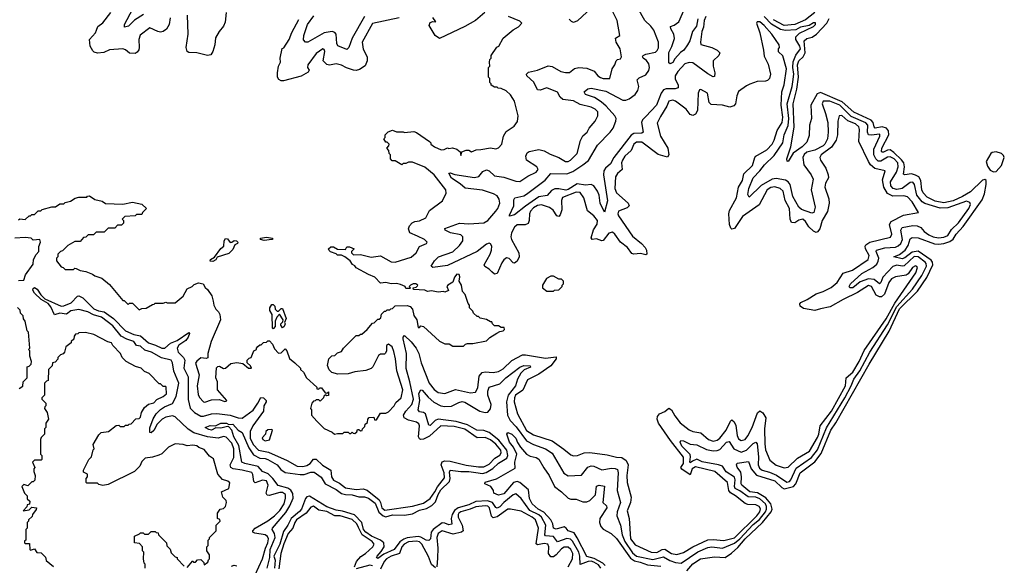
# Model space of a CAD drawing. Extents: x 2293139 to 2515392, y 824115 to 1006937.
# Tile 371 of 417: x 2489465 to 2496807, y 851857 to 855922. Entities that reach past the tile are written whole.
import ezdxf

# ---------------------------------------------------------------- set-up
doc = ezdxf.new("R2010")
doc.units = 0

msp = doc.modelspace()

# ---------------------------------------------------------------- linework, layer by layer
at = {"layer": '0CON10XD'}
for points in [[(2494065, 855008.8), (2494045.2, 854994.8), (2494023.7, 854946.3), (2493978.2, 854905), (2493959.2, 854875), (2493953.4, 854855), (2493957.2, 854805), (2493922.7, 854775), (2493908.1, 854751.9), (2493901.7, 854665), (2493915, 854632.4), (2494000.8, 854555), (2494008.5, 854535), (2493995, 854520), (2493929.4, 854495), (2493924.4, 854475), (2493929.8, 854459.8), (2494035, 854309.6), (2494102.1, 854255), (2494128.9, 854225), (2494139.4, 854205), (2494141.2, 854175), (2494135, 854170.8), (2494095, 854180.5), (2494045, 854175.9), (2494030.1, 854180.1), (2493997.2, 854225), (2493945, 854265.6), (2493902.9, 854325), (2493885, 854339), (2493858, 854332), (2493815, 854277.8), (2493805, 854274.7), (2493765, 854288.8), (2493734.6, 854284.6), (2493725.6, 854295.6), (2493743.5, 854356.5), (2493770.8, 854399.2), (2493772.8, 854425), (2493745, 854461.1), (2493699.2, 854499.2), (2493671.8, 854595), (2493645, 854635.8), (2493615, 854637.3), (2493511.5, 854598.5), (2493505.8, 854575), (2493508.1, 854505), (2493495, 854467.1), (2493485, 854455.6), (2493469.5, 854459.5), (2493442.6, 854502.6), (2493415, 854522.8), (2493355, 854543), (2493325, 854537.4), (2493295, 854519.5), (2493274.1, 854495), (2493265.5, 854475), (2493263.3, 854425), (2493256, 854404), (2493235.2, 854394.8), (2493175, 854392.8), (2493155, 854375.9), (2493131.4, 854335), (2493127.2, 854305), (2493131.4, 854285), (2493186, 854185), (2493188.7, 854155), (2493175, 854123.1), (2493155, 854107.8), (2493145, 854111.1), (2493115, 854143.1), (2493095, 854146.7), (2493075, 854132.1), (2493060.1, 854109.9), (2493025, 854030), (2493005, 854026.9), (2492984.4, 854044.4), (2492965, 854064.1), (2492932.9, 854082.9), (2492929.1, 854095), (2492973.3, 854175), (2492983.2, 854205), (2492984.4, 854235), (2492975, 854252.7), (2492965, 854257.3), (2492945, 854249.5), (2492875, 854196.2), (2492655, 854091.3), (2492545, 854075.8), (2492532, 854085), (2492558.6, 854125), (2492588.9, 854155), (2492695, 854192.5), (2492745, 854240.3), (2492768.7, 854275), (2492768.9, 854305), (2492755, 854318.4), (2492677.8, 854335), (2492638, 854355), (2492634.5, 854365.6), (2492745, 854406.2), (2492815, 854400.2), (2492925, 854409.3), (2492956.2, 854425), (2493014.7, 854495), (2493030.8, 854515), (2493045.9, 854555), (2493040.8, 854585), (2493025, 854609.7), (2492998.2, 854625), (2492915, 854650.8), (2492786.9, 854666.9), (2492750.1, 854700.1), (2492685, 854742.5), (2492665, 854777.5), (2492675, 854781.4), (2492708.4, 854768.4), (2492855, 854745.2), (2492889.5, 854755), (2492919.4, 854790.6), (2492945, 854804.5), (2492965, 854795.5), (2493005, 854759.7), (2493075, 854749.5), (2493165, 854719.7), (2493195, 854717.5), (2493254, 854756), (2493316.4, 854785), (2493330.8, 854805), (2493320.3, 854825), (2493244, 854875), (2493238, 854905), (2493249.9, 854930.1), (2493265, 854940), (2493335, 854954.6), (2493375, 854945.3), (2493421.1, 854921), (2493485, 854896.2), (2493535, 854866.6), (2493555, 854865.9), (2493571.1, 854875), (2493622.5, 854925), (2493646.9, 855023.1), (2493665, 855056.7), (2493696.7, 855085), (2493711.2, 855115), (2493756, 855165), (2493776.2, 855205), (2493775.5, 855235), (2493755.8, 855255), (2493725, 855270.9), (2493645, 855289.3), (2493595, 855318), (2493515, 855327.5), (2493494.2, 855344.2), (2493475, 855380.9), (2493395, 855415.2), (2493345, 855398.2), (2493325, 855399.5), (2493297.6, 855457.6), (2493246.5, 855505), (2493243.5, 855515), (2493258.9, 855531.1), (2493324.8, 855545.2), (2493405, 855577.7), (2493435, 855572.7), (2493500, 855535), (2493535, 855527.4), (2493565, 855529.2), (2493602.2, 855557.8), (2493633.7, 855566.3), (2493695, 855562), (2493748.3, 855538.3), (2493775, 855504.6), (2493795, 855490.8), (2493816.2, 855483.8), (2493865, 855483.8), (2493882.5, 855555), (2493903.6, 855586.4), (2493913.3, 855615), (2493922.5, 855625), (2493945, 855630), (2493951.2, 855645), (2493942.5, 855705), (2493913.3, 855755), (2493907.5, 855785), (2493940, 855805), (2493920, 855915), (2493846, 856065)], [(2494521.7, 855928.3), (2494510.4, 855875), (2494481.8, 855835), (2494462.5, 855765), (2494445, 855734.5), (2494416, 855695), (2494391.8, 855678.2), (2494349.1, 855630.9), (2494335, 855603.3), (2494315, 855592.5), (2494305, 855600), (2494305, 855677.5), (2494327.9, 855722.1), (2494348, 855782), (2494343.2, 855815), (2494320, 855855), (2494318.3, 855871.7), (2494345, 855880.6), (2494379.6, 855905), (2494445, 856053.3)], [(2490587.1, 855935), (2490578.9, 855885), (2490558.5, 855851.5), (2490535, 855834.2), (2490515, 855830), (2490493.8, 855833.8), (2490435, 855862), (2490364.2, 855805.8), (2490353.8, 855775), (2490356.9, 855715), (2490352.4, 855697.6), (2490340.9, 855679.1), (2490325, 855670), (2490285, 855673.5), (2490255, 855697.8), (2490234.3, 855705.7), (2490135, 855697.5), (2490093, 855677), (2490045, 855672), (2490020.3, 855680.3), (2490009.4, 855689.4), (2489990.8, 855725), (2489985.8, 855775), (2490030, 855825), (2490037.5, 855845), (2490047.9, 855872.1), (2490085, 855899.2), (2490145.5, 855974.5)], [(2490389.1, 855960.9), (2490320.3, 855919.7), (2490277.5, 855875), (2490245.9, 855865.9), (2490246.7, 855885), (2490307.4, 856002.6)], [(2491004.1, 855975.9), (2490997.3, 855902.7), (2490985.7, 855874.3), (2490951.2, 855835), (2490925, 855787.5), (2490920, 855735), (2490904.5, 855685.5), (2490889.4, 855660.6), (2490865, 855655.6), (2490785, 855676.2), (2490726.9, 855676.9), (2490713.8, 855685), (2490706.7, 855715), (2490720.5, 855815), (2490715.6, 855955)], [(2492933.9, 855976.1), (2492863, 855917), (2492785, 855872.5), (2492595, 855782.5), (2492563.6, 855803.6), (2492518.3, 855878.3), (2492525, 855900), (2492545, 855907.5), (2492566.7, 855905), (2492545, 855937.5)], [(2494582.1, 855945), (2494568.7, 855915), (2494563.1, 855866.9), (2494552.4, 855835), (2494540.9, 855755), (2494545, 855738.1), (2494625.2, 855715.2), (2494665, 855693.8), (2494684.5, 855675), (2494678.5, 855655), (2494634.6, 855615), (2494634.7, 855575), (2494648.9, 855525), (2494645, 855498.8), (2494635, 855496.9), (2494595, 855517.9), (2494485, 855601.3), (2494457.6, 855602.4), (2494425, 855594.1), (2494372.4, 855535), (2494353.7, 855505), (2494352.1, 855482.1), (2494375.4, 855435), (2494375.6, 855415), (2494353.3, 855406.7), (2494285, 855408), (2494265, 855400.6), (2494247.1, 855375), (2494213.6, 855285), (2494135, 855199.8), (2494109.2, 855175), (2494100.3, 855155), (2494115, 855082.9), (2494104, 855076), (2494045, 855074.5), (2494025, 855062), (2493896.3, 854895), (2493871.1, 854848.9), (2493834.2, 854815.8), (2493821, 854795), (2493817.1, 854765), (2493848.3, 854571.7), (2493825, 854487.5), (2493794.3, 854555), (2493784.7, 854615), (2493773.2, 854645), (2493745, 854684.6), (2493725, 854694.6), (2493685, 854689.3), (2493621.9, 854698.1), (2493555, 854656.4), (2493538.3, 854651.7), (2493485, 854662.9), (2493455, 854661.6), (2493431.4, 854648.5), (2493398.5, 854611.5), (2493335, 854601.1), (2493236.3, 854533.7), (2493155, 854467.5), (2493117.5, 854457.5), (2493116.2, 854465), (2493150, 854535), (2493149.5, 854580.5), (2493156.3, 854593.7), (2493225, 854610.3), (2493245, 854621.2), (2493382.9, 854727.1), (2493425, 854776.5), (2493545, 854774.2), (2493588.5, 854791.5), (2493665, 854841.1), (2493706, 854874), (2493773.4, 854986.6), (2493868.9, 855085), (2493889.3, 855115), (2493911.3, 855165), (2493911.6, 855185), (2493903.3, 855205), (2493838.4, 855278.4), (2493800.6, 855310.6), (2493751.5, 855341.5), (2493683.3, 855365), (2493674, 855385), (2493702.5, 855407.5), (2493727.2, 855412.8), (2493835, 855390), (2493962.3, 855322.3), (2493985, 855322.2), (2494008.6, 855331.4), (2494054.3, 855365.7), (2494074.2, 855395), (2494080.6, 855425), (2494068.8, 855475), (2494085, 855489.4), (2494135, 855510.5), (2494156.5, 855543.5), (2494160.6, 855565), (2494155, 855592.9), (2494138.6, 855618.6), (2494114.6, 855635), (2494110, 855645), (2494115, 855654.3), (2494135, 855666.2), (2494205, 855680.8), (2494218.5, 855691.5), (2494227.8, 855712.2), (2494229.1, 855755), (2494193.8, 855845), (2494171.8, 855875), (2494125.1, 855915.1), (2494075, 856006.7)], [(2493728.8, 856011.2), (2493625, 855913.5), (2493595, 855901.4), (2493578.3, 855908.3), (2493562.5, 855925)], [(2495395, 855975.9), (2495325, 855921.7), (2495245, 855886.2), (2495165, 855879.2), (2495085, 855921.9)], [(2490461.4, 852948.6), (2490483.7, 852985), (2490515, 853017.8), (2490545, 853037.3), (2490605, 853061.9), (2490631.4, 853115), (2490652.8, 853215), (2490613.9, 853303.9), (2490605.3, 853365), (2490595.4, 853385), (2490523.1, 853403.1), (2490448.1, 853445), (2490398.8, 853458.8), (2490365, 853488.6), (2490335, 853494.5), (2490315.5, 853525.5), (2490263, 853543), (2490222.1, 853565), (2490160.2, 853640.2), (2490074.6, 853704.6), (2490014.2, 853724.2), (2489973.6, 853745), (2489905, 853763.8), (2489845.9, 853754.1), (2489815, 853727.3), (2489765, 853735.8), (2489725, 853722.5), (2489698.3, 853781.7), (2489677.2, 853807.2), (2489625, 853837.1), (2489574.8, 853885), (2489563.8, 853906.2), (2489565, 853918.6), (2489575, 853927.1), (2489595, 853915.3), (2489622.3, 853872.3), (2489651.3, 853841.3), (2489775, 853787.5), (2489795, 853789.8), (2489848.6, 853811.4), (2489895, 853861.8), (2489905, 853864.1), (2489935, 853850.8), (2490018.4, 853768.4), (2490052, 853752), (2490095, 853745.6), (2490164.6, 853695.5), (2490255, 853602.8), (2490315, 853576.3), (2490365.8, 853565.8), (2490424.7, 853514.7), (2490478.1, 853498.2), (2490525, 853474.3), (2490548, 853475), (2490589, 853511), (2490638.9, 853531.1), (2490725, 853590.4), (2490731.8, 853585), (2490722.3, 853557.7), (2490705, 853530.9), (2490651.9, 853498.1), (2490639.5, 853475), (2490647.7, 853445), (2490685.3, 853405.3), (2490695.5, 853385), (2490689.1, 853325), (2490721, 853261), (2490721.6, 853091.6), (2490737.1, 853027.1), (2490767.3, 852995), (2490815, 852968.4), (2490835, 852967.8), (2490895, 852986.7), (2490935, 852989.1), (2491035.2, 852974.8), (2491095, 852955.6), (2491125, 852952.8), (2491205, 853013.6), (2491241.3, 853065), (2491262.3, 853107.7), (2491284, 853105), (2491301.9, 853085), (2491303.1, 853075), (2491286, 853044), (2491284, 853005), (2491203.3, 852896.7), (2491184, 852855), (2491183.4, 852805), (2491205, 852756.3), (2491245, 852715.2), (2491319.9, 852699.9), (2491458.2, 852638.2), (2491535, 852594.5), (2491575, 852592.8), (2491605, 852599.7), (2491630.5, 852615), (2491655, 852648.4), (2491675, 852648.6), (2491722.4, 852602.4), (2491786, 852566), (2491789.6, 852515), (2491805, 852491.2), (2491849.4, 852469.4), (2491895.4, 852435.4), (2491975, 852422.2), (2492025, 852426), (2492056.2, 852416.2), (2492144.6, 852344.6), (2492155.9, 852325), (2492165.5, 852285), (2492187.1, 852267.1), (2492395, 852297.2), (2492475, 852319.2), (2492525, 852354), (2492559.3, 852405), (2492579.2, 852440.8), (2492631.6, 852508.4), (2492629.8, 852545), (2492608.3, 852605), (2492615, 852628.1), (2492635.5, 852634.5), (2492675, 852633.8), (2492793.1, 852603.2), (2492885, 852590.5), (2492925, 852591.9), (2492965, 852610), (2493009, 852655), (2493045, 852678.5), (2493055.5, 852695), (2493052.6, 852715), (2493015, 852760.2), (2492975, 852792.1), (2492935, 852808.1), (2492875, 852805.8), (2492785, 852872.2), (2492705, 852891.7), (2492605, 852895.2), (2492520, 852820), (2492475, 852796.3), (2492453.5, 852793.5), (2492445, 852798.5), (2492439, 852815), (2492447.1, 852895), (2492441.7, 852911.7), (2492424, 852924), (2492365, 852937.6), (2492331.5, 852955), (2492326.2, 852975), (2492343.4, 853006.6), (2492389.8, 853055), (2492400.3, 853095), (2492374.2, 853224.2), (2492346.4, 853323.6), (2492349.9, 853435), (2492324.6, 853545.5), (2492325, 853556.7), (2492335, 853568), (2492385, 853523.1), (2492421.6, 853475), (2492441.3, 853435), (2492458.7, 853365), (2492517.5, 853215), (2492555, 853165.8), (2492585, 853143.5), (2492635, 853137.8), (2492715, 853165.7), (2492826.8, 853143.2), (2492864.1, 853145.9), (2492881, 853179), (2492891.1, 853265), (2492912.5, 853292.5), (2492935, 853298.6), (2492995, 853293.7), (2493035, 853299.8), (2493069.2, 853320.8), (2493135, 853383.4), (2493215, 853424.4), (2493235.5, 853425.5), (2493385, 853399.8), (2493465, 853410), (2493465.7, 853395), (2493425.9, 853344.1), (2493335, 853281.1), (2493252, 853238), (2493217.3, 853162.7), (2493163, 853125), (2493154.1, 853105), (2493152.4, 853075), (2493178.1, 852985), (2493245, 852861.4), (2493295, 852829.8), (2493435, 852785.2), (2493521.9, 852721.9), (2493575, 852679.6), (2493595, 852672.1), (2493625, 852676), (2493675, 852694.8), (2493715, 852697), (2493845, 852679.8), (2493915, 852662.2), (2493955, 852660.4), (2493987.8, 852637.8), (2494000.9, 852605), (2493991.7, 852525), (2493994.5, 852474.5), (2494023.8, 852365), (2494018.5, 852325), (2493993.5, 852263.5), (2494008.8, 852205), (2494019.8, 852055), (2494055, 852008.7), (2494174.1, 851954.1), (2494215, 851953.6), (2494255, 851975.4), (2494275, 851977.9), (2494325, 851945.8), (2494365, 851936.9), (2494415, 851951.4), (2494485.2, 851995), (2494596.1, 852046.1), (2494635, 852049.4), (2494715, 852043.1), (2494795, 852062.6), (2494962.5, 852225), (2494983, 852255), (2494988.7, 852278.7), (2494978.8, 852295), (2494955, 852308), (2494895, 852309.2), (2494875, 852316.5), (2494802, 852375), (2494765.9, 852395.9), (2494752, 852415), (2494742.5, 852475), (2494647.8, 852555), (2494505, 852589.7), (2494478.5, 852575), (2494465, 852532.2), (2494402.7, 852572.7), (2494394.7, 852585), (2494414.7, 852615), (2494413.5, 852663.4), (2494317.9, 852787.9), (2494228.9, 852915), (2494218.9, 852945), (2494220.8, 852965), (2494235.3, 852985), (2494275, 853004.2), (2494305, 853027.1), (2494325, 853015.4), (2494349.5, 852969.5), (2494388.8, 852918.8), (2494456.2, 852866.2), (2494484, 852854), (2494543.1, 852845), (2494600, 852795), (2494635, 852783), (2494665, 852789), (2494685.1, 852804.9), (2494731.9, 852865), (2494765, 852931.9), (2494775, 852940.6), (2494793.1, 852925), (2494805, 852897.8), (2494815, 852824.2), (2494825, 852798.7), (2494845, 852785.7), (2494873.8, 852795), (2494895, 852822), (2494927.8, 852885), (2494966.9, 852993.1), (2494985, 853007.8), (2495005, 852992.7), (2495029.4, 852955), (2495019.1, 852875), (2495021.9, 852761.9), (2495027, 852716.9), (2495059.6, 852639.7), (2495105, 852603.3), (2495165, 852583.9), (2495195, 852588.3), (2495264.9, 852655.1), (2495355, 852706.4), (2495415, 852809.7), (2495424.9, 852835), (2495434, 852895), (2495519.3, 853005), (2495622.4, 853195), (2495626.4, 853255), (2495676.4, 853295), (2495725.1, 853375), (2495762.7, 853457.3), (2495925, 853693.9), (2495990.2, 853809.8), (2496146.2, 854035), (2496158.9, 854075), (2496155, 854084.2), (2496145, 854087.9), (2496121.5, 854075), (2496090.7, 854029.3), (2496075, 854017.8), (2495995, 854006.5), (2495965, 853992), (2495946, 853965), (2495913.4, 853876.6), (2495892.2, 853857.8), (2495875, 853856.2), (2495850, 853870), (2495815.2, 853935), (2495795, 853941.3), (2495711.3, 853888.7), (2495605, 853838.3), (2495507.3, 853782.7), (2495435, 853768.5), (2495395, 853754.2), (2495310.4, 853770.4), (2495285, 853788.8), (2495282.5, 853805), (2495290, 853815), (2495337.5, 853837.5), (2495405, 853880.8), (2495455, 853896.5), (2495515, 853926.5), (2495560, 853965), (2495605, 854032.9), (2495675, 854056), (2495792.1, 854135), (2495799.8, 854165), (2495771.6, 854215), (2495768.9, 854235), (2495774.2, 854245), (2495805, 854264.8), (2495958.3, 854301.7), (2495967.3, 854325), (2495951.2, 854395), (2495962.5, 854417.5), (2496055, 854464.8), (2496167.5, 854485), (2496119.8, 854565), (2496085, 854602.6), (2496058.7, 854608.7), (2495975, 854606.8), (2495936.5, 854626.5), (2495908.5, 854675), (2495897.9, 854727.9), (2495918.5, 854795), (2495842.2, 854812.2), (2495810.2, 854840.2), (2495792.9, 854865), (2495722.5, 855015), (2495727.9, 855105), (2495722.3, 855125), (2495696.8, 855145), (2495639.1, 855169.1), (2495595, 855207.8), (2495575.4, 855204.6), (2495564.4, 855165.6), (2495563.1, 855065), (2495552.4, 855025), (2495518.7, 854971.3), (2495442.3, 854915), (2495430.7, 854895), (2495436, 854875), (2495476.8, 854815), (2495494.3, 854765), (2495494.7, 854745), (2495474, 854705), (2495468.1, 854675), (2495497.1, 854587.1), (2495501.3, 854555), (2495487.3, 854492.7), (2495447.7, 854425), (2495432.2, 854365), (2495415, 854341.5), (2495405, 854337.8), (2495385, 854345.8), (2495348.4, 854378.4), (2495325, 854419.7), (2495305, 854436), (2495275, 854429.2), (2495245, 854409.2), (2495221, 854411), (2495210.9, 854435), (2495205.6, 854515.6), (2495173.9, 854575), (2495156.6, 854645), (2495135.4, 854665), (2495095, 854677.2), (2495065, 854671.4), (2495039.1, 854655), (2494977.6, 854542.4), (2494855, 854455.2), (2494795, 854366.2), (2494775, 854361.5), (2494767.8, 854367.8), (2494758.2, 854395), (2494753.4, 854475), (2494758.6, 854501.4), (2494808.8, 854595), (2494825.2, 854675), (2494854, 854725), (2494865.7, 854774.3), (2494928.1, 854835), (2494945.9, 854894.1), (2494954.6, 854905.4), (2495035, 854952.8), (2495075.3, 854994.7), (2495091, 855025), (2495113, 855097), (2495149.2, 855155), (2495155.1, 855195.1), (2495142.5, 855285), (2495146.6, 855383.4), (2495165, 855436.7), (2495182, 855555), (2495155, 855652.5), (2495123, 855683), (2495122.5, 855705), (2495130, 855715), (2495127.5, 855735), (2495072.5, 855815), (2495015, 855879.1), (2494985, 855906.7), (2494965, 855906.2), (2494960, 855895), (2494983.8, 855825), (2495011.2, 855695), (2495015, 855650), (2495045, 855590), (2495063.3, 855515), (2495056.1, 855483.9), (2495040.7, 855469.3), (2495025, 855463.3), (2494965, 855461.2), (2494909.6, 855440.5), (2494885, 855430), (2494825, 855386.7), (2494812.9, 855355), (2494801.8, 855295), (2494788.7, 855281.3), (2494760.6, 855269.4), (2494704.7, 855285.3), (2494619.9, 855289.9), (2494605.8, 855305.8), (2494592.5, 855375), (2494545, 855402), (2494535, 855398.8), (2494524.6, 855375), (2494520, 855245), (2494505, 855219.4), (2494485, 855208.1), (2494465, 855215.6), (2494435.3, 855255), (2494356, 855315), (2494335, 855322.9), (2494306.2, 855315), (2494291.5, 855278.5), (2494242, 855202), (2494217.8, 855152.2), (2494243.3, 855055), (2494297.2, 854965), (2494306.2, 854915), (2494295, 854898.1), (2494225, 854916.6), (2494105, 855010.2), (2494065, 855008.8)], [(2492295, 855936.7), (2492095, 855893.8), (2492019.1, 855755), (2492025, 855703.3), (2492056.5, 855646.5), (2492057.1, 855615), (2492040.9, 855579.1), (2491998.5, 855551.5), (2491975, 855544.2), (2491955, 855545.7), (2491903, 855563), (2491865, 855583.3), (2491825, 855593.3), (2491775, 855583.8), (2491755, 855588.8), (2491728.8, 855615), (2491739.4, 855685), (2491735, 855700), (2491725, 855703.8), (2491675, 855669.2), (2491613.8, 855585), (2491610, 855565), (2491622.5, 855545), (2491615, 855530), (2491565, 855502.5), (2491433, 855467), (2491415, 855467.5), (2491397, 855477), (2491387.5, 855495), (2491386.4, 855526.4), (2491395.8, 855575), (2491409.2, 855605), (2491406.4, 855636.4), (2491423, 855707), (2491435, 855713.3), (2491475, 855774), (2491493.6, 855826.4), (2491545.9, 855924.1)], [(2492034.8, 855945), (2491944, 855785), (2491919.3, 855715), (2491905, 855700.8), (2491838.2, 855728.2), (2491830.7, 855745), (2491823.6, 855813.6), (2491815, 855826.5), (2491795, 855834.8), (2491736.4, 855823.6), (2491614.5, 855754.5), (2491595, 855753.6), (2491582.1, 855772.1), (2491584.8, 855805), (2491609.8, 855885), (2491658.8, 855951.2)], [(2492903.9, 854956.1), (2492975, 854966.7), (2493015, 854960), (2493035, 854967.5), (2493060, 854995), (2493073.3, 855055), (2493092, 855088), (2493151.7, 855128.3), (2493176, 855164), (2493182.5, 855205), (2493153.9, 855313.9), (2493143.3, 855335), (2493125, 855362.5), (2493092.3, 855392.3), (2493055, 855410), (2493032.5, 855412.5), (2493025, 855420), (2493005, 855420), (2492980, 855435), (2492980, 855445), (2492970, 855455), (2492970, 855485), (2492960, 855495), (2492960, 855565), (2492970, 855575), (2492967.5, 855605), (2492970, 855625), (2492980, 855635), (2492980, 855655), (2493023.3, 855716.7), (2493037.5, 855725), (2493070, 855785), (2493145, 855847.5), (2493185, 855870), (2493210, 855895), (2493195, 855910), (2493110, 855945)], [(2494482.3, 852632.3), (2494465, 852621.3), (2494461.1, 852625), (2494466.9, 852665), (2494463.2, 852683.2), (2494401.6, 852745), (2494388.8, 852775), (2494395, 852786.6), (2494415, 852784.4), (2494465, 852760.4), (2494515, 852753.5), (2494585, 852720.3), (2494635, 852710.3), (2494665, 852711.9), (2494685, 852720.2), (2494735, 852774.3), (2494755, 852780.3), (2494790.6, 852725), (2494845, 852700.2), (2494885, 852715.7), (2494935, 852765.8), (2494955, 852774.6), (2494962.8, 852762.8), (2494973.3, 852665), (2494971.1, 852605), (2494981.2, 852581.2), (2495002.1, 852565), (2495055, 852551.3), (2495108.1, 852528.1), (2495185, 852476), (2495205, 852482.3), (2495215, 852494.1), (2495255, 852581.1), (2495369.1, 852660.9), (2495413.8, 852716.2), (2495479.8, 852880.2), (2495617.4, 853105), (2495665.7, 853195), (2495683.8, 853245), (2495729.1, 853305), (2495804.2, 853445), (2495935, 853648.8), (2496006.3, 853785), (2496122.2, 853915), (2496192.8, 854017.2), (2496226.1, 854085), (2496224.9, 854104.9), (2496216.5, 854116.5), (2496165, 854156.4), (2496135, 854156.8), (2496061.2, 854088.8), (2496045, 854086), (2496005, 854094), (2495975, 854082.1), (2495902, 854005), (2495885, 853964.6), (2495875, 853954.7), (2495835.4, 853985.4), (2495795, 853992.5), (2495731.4, 853968.6), (2495677.8, 853925), (2495654.7, 853924.7), (2495649.5, 853935), (2495659.6, 853955), (2495745, 854030), (2495826.5, 854075), (2495855, 854100), (2495867.1, 854122.9), (2495870.4, 854145), (2495851, 854195), (2495852.5, 854205), (2495915, 854222.1), (2495995, 854227.8), (2496015, 854236.3), (2496035.2, 854255), (2496047.1, 854285), (2496035.2, 854354.8), (2496045.6, 854374.4), (2496125, 854388), (2496156.7, 854386.7), (2496183.9, 854373.9), (2496209.4, 854345), (2496245, 854319.8), (2496275.5, 854305), (2496315, 854296.7), (2496355, 854301), (2496385, 854314.8), (2496412, 854358), (2496465, 854408.5), (2496542.9, 854515), (2496554.1, 854544.1), (2496550.7, 854560.7), (2496525, 854570.8), (2496385, 854521.3), (2496328, 854518), (2496215, 854552.4), (2496194.7, 854564.7), (2496153.4, 854615), (2496137.3, 854695), (2496125, 854712.2), (2496105, 854709.2), (2496045, 854664.6), (2496005, 854658.1), (2495977.3, 854665), (2495960.3, 854685), (2495959, 854715), (2496003.3, 854786.7), (2496016.2, 854825), (2496013.8, 854855), (2495985, 854885.6), (2495955, 854900.6), (2495935, 854898.7), (2495885, 854866.9), (2495865, 854868.5), (2495849, 854885), (2495834.3, 854915), (2495835, 854957.5), (2495879.7, 855055), (2495878.9, 855068.9), (2495815, 855060.7), (2495795, 855063.5), (2495785.7, 855085), (2495789.6, 855135), (2495775, 855152.8), (2495665, 855201.9), (2495581.3, 855285), (2495505, 855313.8), (2495455.3, 855314.7), (2495449.3, 855295), (2495474.4, 855224.3), (2495489.6, 855155), (2495494.4, 855085), (2495488.1, 855035), (2495467.9, 854995), (2495455, 854982), (2495395, 854950.5), (2495335, 854934.4), (2495315, 854917.8), (2495304.8, 854895), (2495311, 854841), (2495367.3, 854767.3), (2495382, 854735), (2495367.8, 854655), (2495396.1, 854525), (2495385.5, 854485), (2495370.4, 854480.4), (2495295, 854507.9), (2495275, 854524.6), (2495228.7, 854605), (2495209.2, 854695), (2495194.3, 854714.3), (2495175, 854726.5), (2495105, 854738.1), (2495075, 854734.9), (2494993.7, 854686.4), (2494905, 854598.8), (2494895, 854620), (2494900.6, 854665), (2494935, 854743.2), (2494983.9, 854795), (2495018.1, 854841.9), (2495090.6, 854909.4), (2495155.1, 855004.9), (2495164, 855065), (2495194.9, 855134.9), (2495199.5, 855185), (2495188.7, 855295), (2495225.5, 855424.5), (2495230.2, 855459.8), (2495238.5, 855515), (2495229.9, 855565), (2495232.1, 855607.9), (2495252.7, 855657.3), (2495286, 855705), (2495280.9, 855725), (2495251, 855775), (2495252.9, 855795), (2495278.7, 855821.3), (2495385, 855870.6), (2495397.8, 855885), (2495398.3, 855898.3), (2495385, 855898.9), (2495350.9, 855879.1), (2495285.9, 855865.9), (2495252.4, 855847.6), (2495175, 855841.2), (2495138.9, 855848.9), (2495069.9, 855889.9), (2495017, 855945)], [(2494438.6, 851815), (2494485, 851868.6), (2494541.8, 851905), (2494645, 851919.2), (2494725, 851915.2), (2494772.6, 851947.4), (2494819.5, 851990.5), (2494875, 852055.4), (2495003.6, 852176.4), (2495068.5, 852255), (2495075.4, 852275.4), (2495065.7, 852315), (2495028.7, 852358.7), (2494967.3, 852397.3), (2494910, 852405), (2494850.6, 852455), (2494844.4, 852465), (2494846.5, 852516.5), (2494840.9, 852550.9), (2494815, 852587.5), (2494808.8, 852605), (2494815, 852618.8), (2494900, 852630), (2494920.4, 852575), (2494959.3, 852529.3), (2495095, 852487.4), (2495147.3, 852437.3), (2495165, 852427.4), (2495235.9, 852444.1), (2495252.9, 852465), (2495285, 852545.6), (2495392.8, 852627.2), (2495440.1, 852689.9), (2495514.4, 852865), (2495551.7, 852918.3), (2495800.1, 853355), (2495947.8, 853602.2), (2496025, 853766.9), (2496159.3, 853900.7), (2496228.7, 854001.3), (2496272.9, 854095), (2496272.4, 854115), (2496261.6, 854131.6), (2496165, 854197.9), (2496119.5, 854190.5), (2496065, 854148.4), (2496045, 854140.2), (2495983.3, 854155), (2496025, 854172.5), (2496066.3, 854203.7), (2496090.1, 854239.9), (2496105, 854289.1), (2496120.7, 854299.3), (2496165, 854297.6), (2496285, 854251.9), (2496315, 854248.6), (2496355.4, 854254.6), (2496401, 854269.1), (2496424.2, 854285.8), (2496446.6, 854323.4), (2496499.3, 854380.7), (2496641.2, 854578.8), (2496658.4, 854625), (2496670.9, 854695), (2496670.5, 854725), (2496662.6, 854732.6), (2496645, 854727.4), (2496555, 854639.6), (2496496.2, 854605), (2496425, 854573.3), (2496355, 854557.7), (2496290.2, 854570.1), (2496230.9, 854600.9), (2496202.3, 854632.3), (2496192.1, 854655), (2496184, 854725), (2496170.2, 854750.2), (2496145, 854764.9), (2496115, 854772.7), (2496065, 854766.4), (2496055, 854770.6), (2496062.7, 854825), (2496056.7, 854855), (2496039.1, 854879.1), (2495982.1, 854932.1), (2495955, 854951.5), (2495935, 854949.5), (2495905, 854934.5), (2495895, 854934.3), (2495891.1, 854941.1), (2495894.3, 854965), (2495946, 855065), (2495943.8, 855095), (2495928.8, 855115), (2495895, 855124.7), (2495844.1, 855114.1), (2495835.2, 855125), (2495829.5, 855155), (2495813.5, 855173.5), (2495685, 855234.1), (2495598.9, 855308.9), (2495435, 855379.9), (2495410.3, 855369.7), (2495364, 855285), (2495369.7, 855185), (2495354.3, 855135), (2495351.7, 855058.3), (2495335, 855009.2), (2495299.7, 854975), (2495233.3, 854926.7), (2495195, 854866.7), (2495188.3, 854868.3), (2495186.1, 854886.1), (2495214.2, 854975.8), (2495239, 855121), (2495231.2, 855295), (2495259.6, 855405), (2495272.7, 855495), (2495264.7, 855585), (2495275, 855614.3), (2495305.9, 855644.1), (2495320.8, 855675), (2495313.9, 855765), (2495335, 855782.3), (2495375, 855792.5), (2495407, 855813), (2495483.1, 855896.9), (2495500.2, 855929.8)], [(2489455, 854430), (2489465, 854437.5), (2489505, 854432.5), (2489535, 854460), (2489545, 854460), (2489555, 854470), (2489575, 854470), (2489603, 854497), (2489621.7, 854498.3), (2489633, 854507), (2489705, 854527.5), (2489731.7, 854528.3), (2489765, 854550), (2489795, 854550), (2489805, 854560), (2489845, 854570), (2489878.3, 854591.7), (2489905, 854600), (2489965, 854600), (2489971.7, 854608.3), (2489985, 854610), (2490025, 854582.5), (2490080.8, 854570.8), (2490105, 854553.3), (2490235, 854546.7), (2490305, 854562.5), (2490375, 854546.7), (2490410, 854515), (2490380, 854485), (2490375, 854470), (2490335, 854470), (2490325, 854460), (2490250, 854455), (2490230, 854435), (2490240, 854425), (2490240, 854405), (2490225, 854390), (2490195, 854390), (2490175, 854370), (2490125, 854370), (2490095, 854340), (2490035, 854340), (2490015, 854320), (2489975, 854320), (2489958.3, 854301.7), (2489941.7, 854298.3), (2489915, 854270), (2489875, 854270), (2489825, 854240), (2489785, 854200), (2489770, 854195), (2489750, 854175), (2489750, 854155), (2489740, 854145), (2489740, 854125), (2489775, 854080), (2489790, 854075), (2489805, 854060), (2489865, 854060), (2489875, 854070), (2489885, 854067.5), (2489915, 854052.5), (2489957, 854047), (2490007, 854027), (2490025, 854012.5), (2490077, 853997), (2490135, 853950), (2490235, 853830), (2490245, 853830), (2490275, 853800), (2490285, 853810), (2490305, 853810), (2490355, 853760), (2490375, 853770), (2490407, 853773), (2490455, 853800), (2490468.3, 853801.7), (2490475, 853810), (2490535, 853810), (2490555, 853817.5), (2490565, 853812.5), (2490625, 853812.5), (2490685, 853862.5), (2490715, 853917.5), (2490750, 853935), (2490765, 853950), (2490798, 853962), (2490833.3, 853955), (2490847, 853927), (2490865, 853912.5), (2490896.7, 853865), (2490906.7, 853825), (2490912.5, 853795), (2490927.5, 853765), (2490947.5, 853745), (2490957.5, 853725), (2490963.3, 853685), (2490893.3, 853525), (2490867.5, 853435), (2490866.7, 853403.3), (2490855, 853397.5), (2490815, 853402.5), (2490785, 853377.5), (2490777, 853363), (2490803.3, 853275), (2490789.4, 853195), (2490795, 853130), (2490805, 853106.7), (2490835, 853076), (2490846.5, 853073.5), (2490895, 853090.8), (2490951.7, 853091.7), (2490995, 853077.5), (2491005, 853080), (2491010, 853085), (2490940, 853165), (2490940, 853225), (2490927.5, 853255), (2490931.7, 853328.3), (2490941.7, 853338.3), (2490955, 853340), (2490985, 853323.3), (2491000, 853325), (2491039.3, 853360.7), (2491085, 853368.8), (2491130, 853360), (2491170, 853325), (2491192.5, 853325), (2491185, 853342.5), (2491160, 853365), (2491160, 853385), (2491175, 853400), (2491190, 853405), (2491210, 853455), (2491230, 853465), (2491230, 853475), (2491241.7, 853488.3), (2491255, 853500), (2491265, 853500), (2491282.5, 853517.5), (2491305, 853520), (2491315, 853530), (2491328.3, 853528.3), (2491350, 853505), (2491365, 853470), (2491395, 853437.5), (2491415, 853440), (2491445, 853470), (2491456.2, 853455), (2491477, 853397), (2491517.5, 853365), (2491560, 853325), (2491560, 853315), (2491580, 853295), (2491603.6, 853253.6), (2491680, 853185), (2491681.7, 853171.7), (2491695, 853170), (2491701.7, 853178.3), (2491715, 853180), (2491741.7, 853141.7), (2491755, 853140), (2491768.3, 853148.3), (2491768.3, 853121.7), (2491755, 853120), (2491741.7, 853128.3), (2491731.7, 853118.3), (2491730, 853105), (2491705, 853080), (2491695, 853090), (2491675, 853090), (2491668.3, 853081.7), (2491655, 853080), (2491642.5, 853065), (2491632.5, 853025), (2491640, 853015), (2491640, 852975), (2491680.7, 852930.7), (2491736.4, 852876.4), (2491795, 852850), (2491813, 852833), (2491835, 852840), (2491875, 852840), (2491885, 852850), (2491915, 852850), (2491925, 852840), (2491935, 852840), (2491945, 852850), (2491951.7, 852841.7), (2491965, 852840), (2491978.3, 852851.7), (2491985, 852870), (2491995, 852870), (2492005, 852860), (2492018.3, 852861.7), (2492020, 852875), (2492038.3, 852891.7), (2492041.7, 852908.3), (2492058.3, 852921.7), (2492060, 852945), (2492071.7, 852958.3), (2492105, 852960), (2492111.7, 852941.7), (2492125, 852940), (2492155, 852990), (2492195, 852990), (2492215, 853000), (2492257.5, 853045), (2492270.8, 853069.2), (2492308.8, 853105), (2492321.4, 853165), (2492276.2, 853305), (2492267.1, 853395), (2492255, 853450), (2492241.2, 853485), (2492215, 853503.8), (2492201.2, 853495), (2492200, 853455), (2492193, 853437), (2492185, 853430), (2492155, 853430), (2492140.7, 853419.3), (2492097.5, 853335), (2492085, 853322.5), (2492045, 853307.5), (2491965, 853297.5), (2491915, 853282.5), (2491835, 853280), (2491820, 853285), (2491793, 853293), (2491773, 853313), (2491760, 853345), (2491770, 853395), (2491793, 853417), (2491815, 853420), (2491835, 853440), (2491865, 853450), (2491880, 853475), (2491975, 853570), (2491995, 853570), (2492005, 853580), (2492015, 853580), (2492056.4, 853613.6), (2492095, 853660), (2492107, 853663), (2492135, 853690), (2492145, 853690), (2492158.3, 853701.7), (2492161.7, 853728.3), (2492185, 853750), (2492195, 853750), (2492205, 853760), (2492225, 853760), (2492231.7, 853768.3), (2492245, 853770), (2492265, 853790), (2492355, 853792.5), (2492375.8, 853785.8), (2492393.8, 853765), (2492405, 853717.5), (2492426.7, 853685), (2492435, 853630), (2492445, 853630), (2492455, 853640), (2492477, 853637), (2492595, 853527.5), (2492635, 853507.5), (2492667, 853507), (2492695, 853490), (2492775, 853490), (2492790, 853505), (2492805, 853510), (2492845, 853510), (2492945, 853530), (2492970, 853555), (2493023, 853587), (2493045, 853600), (2493070, 853605), (2493080, 853615), (2493078.3, 853628.3), (2493055, 853630), (2493035, 853640), (2493005, 853640), (2492990, 853655), (2492985, 853670), (2492975, 853670), (2492945, 853687.5), (2492898.3, 853698.3), (2492885, 853710), (2492875, 853710), (2492850, 853735), (2492845, 853750), (2492820, 853775), (2492820, 853795), (2492808.3, 853808.3), (2492787.5, 853875), (2492766, 853896), (2492760, 853945), (2492741.2, 853975), (2492746.4, 854006.4), (2492743, 854023), (2492723.8, 854025), (2492706.7, 854005), (2492694.3, 853965.7), (2492656.2, 853945), (2492650, 853935), (2492662.5, 853905), (2492635, 853892.5), (2492625, 853897.5), (2492585, 853892.5), (2492535, 853902.5), (2492505, 853897.5), (2492485, 853907.5), (2492401.7, 853911.7), (2492400, 853925), (2492421.7, 853928.3), (2492431.7, 853938.3), (2492432.5, 853945), (2492420, 853955), (2492400, 853955), (2492380, 853945), (2492370, 853935), (2492380, 853925), (2492375, 853920), (2492345, 853920), (2492340, 853935), (2492305, 853950), (2492274.5, 853955.5), (2492235, 853953.3), (2492195, 853963.3), (2492155, 853960), (2492112.5, 854005), (2492065, 854022.5), (2491973.3, 854073.3), (2491965, 854087.5), (2491947, 854097), (2491930, 854125), (2491890, 854155), (2491865, 854167.5), (2491835, 854167.5), (2491825, 854177.5), (2491782.3, 854192.3), (2491771.7, 854201.7), (2491767.5, 854215), (2491785, 854228.8), (2491805, 854230), (2491835, 854212.5), (2491895, 854210), (2491905, 854230), (2491925, 854230), (2491960, 854215), (2491940, 854195), (2491940, 854185), (2491955, 854171.2), (2492006.4, 854173.6), (2492085, 854151.9), (2492155, 854163.8), (2492235, 854118.9), (2492265, 854116.7), (2492385, 854152.2), (2492421.2, 854185), (2492447, 854233), (2492497.5, 854255), (2492502.5, 854265), (2492483.3, 854285), (2492430.2, 854310.2), (2492373.6, 854333.6), (2492364, 854365), (2492372, 854385), (2492392.5, 854407.5), (2492411.7, 854418.3), (2492445, 854423.6), (2492493.8, 854445), (2492520.3, 854499.7), (2492618.3, 854571.7), (2492645, 854630), (2492642, 854655), (2492555, 854766.5), (2492485, 854822.7), (2492395, 854860), (2492365, 854861.2), (2492345, 854850), (2492325, 854850), (2492315, 854840), (2492265, 854870), (2492241.7, 854871.7), (2492230, 854885), (2492230, 854915), (2492220, 854925), (2492217, 854947), (2492202.5, 854965), (2492218.3, 854981.7), (2492220, 854995), (2492205, 855010), (2492195, 855010), (2492180, 855035), (2492190, 855045), (2492190, 855065), (2492213, 855087), (2492245, 855100), (2492275, 855087.5), (2492325, 855087.5), (2492335, 855082.5), (2492405, 855090), (2492425, 855082.5), (2492520, 855015), (2492530, 855005), (2492530, 854995), (2492557.5, 854975), (2492606.9, 854953.1), (2492630, 854955), (2492655, 854967.5), (2492665, 854963.3), (2492693, 854967), (2492725, 854957.5), (2492748.3, 854938.3), (2492755, 854910), (2492761.7, 854938.3), (2492795, 854950), (2492815, 854950), (2492835, 854937.5), (2492867.7, 854952.3), (2492903.9, 854956.1)], [(2496725, 854789.7), (2496745, 854791.6), (2496784.7, 854835.3), (2496806.7, 854895), (2496801.4, 854911.4), (2496785.9, 854925.9), (2496745, 854936.4), (2496717.2, 854932.8), (2496705.8, 854925), (2496671.4, 854865), (2496680.7, 854830.7), (2496701.2, 854801.2), (2496725, 854789.7)], [(2489455, 853980), (2489495, 853982.5), (2489508, 854022), (2489565, 854101.2), (2489568, 854135), (2489587.3, 854172.7), (2489606.5, 854195), (2489607.3, 854232.7), (2489621.2, 854265), (2489615.8, 854285), (2489565, 854280), (2489550, 854295), (2489505, 854300), (2489430, 854295)], [(2490905, 854121.2), (2490885, 854122.5), (2490886.7, 854135), (2490918.3, 854151.7), (2490963.6, 854216.4), (2490987.5, 854235), (2490988.8, 854275), (2490998.8, 854291.2), (2491015, 854288.8), (2491035, 854262.5), (2491046.7, 854263.3), (2491065, 854278), (2491082.5, 854275), (2491092.5, 854265), (2491090, 854255), (2491070, 854245), (2491055, 854210), (2491025, 854180), (2490938.3, 854151.7), (2490926.4, 854133.6), (2490905, 854121.2)], [(2491287.5, 854277.5), (2491260, 854285), (2491260, 854295), (2491305, 854301.4), (2491350, 854295), (2491350, 854285), (2491345, 854283.8), (2491287.5, 854277.5)], [(2493445, 853900), (2493453, 853907), (2493485, 853910), (2493510, 853935), (2493510, 853945), (2493520, 853955), (2493520, 853975), (2493505, 853990), (2493485, 853990), (2493445, 854010), (2493425, 854010), (2493392.5, 853995), (2493362.5, 853945), (2493362.5, 853925), (2493395, 853900), (2493445, 853900)], [(2489460, 853175), (2489488.3, 853191.7), (2489490, 853225), (2489520, 853255), (2489520, 853335), (2489535, 853340), (2489550, 853355), (2489552.5, 853375), (2489540, 853415), (2489540, 853455), (2489530, 853465), (2489540, 853475), (2489530, 853595), (2489520, 853605), (2489507, 853677), (2489493, 853693), (2489490, 853715), (2489470, 853735), (2489468.3, 853758.3), (2489448.3, 853778.3)], [(2491355, 853620), (2491350, 853625), (2491347.5, 853725), (2491330, 853755), (2491330, 853775), (2491345, 853800), (2491355, 853800), (2491368.3, 853788.3), (2491370, 853765), (2491385, 853750), (2491395, 853750), (2491415, 853770), (2491425, 853770), (2491452.5, 853695), (2491440, 853665), (2491443.3, 853655), (2491436.7, 853635), (2491425, 853627.5), (2491412.5, 853645), (2491412.5, 853655), (2491428.3, 853671.7), (2491430, 853685), (2491401.7, 853728.3), (2491382.5, 853705), (2491370, 853675), (2491370, 853635), (2491355, 853620)], [(2490715, 851840), (2490755, 851890), (2490761.7, 851881.7), (2490775, 851880), (2490791.7, 851898.3), (2490815, 851900), (2490838.3, 851878.3), (2490840, 851860), (2490868.3, 851881.7), (2490871.7, 851898.3), (2490880, 851905), (2490880, 851935), (2490860, 851965), (2490860, 851995), (2490870, 852005), (2490870, 852045), (2490880, 852055), (2490880, 852065), (2490930, 852115), (2490930, 852155), (2490960, 852185), (2490958.3, 852198.3), (2490940, 852205), (2490940, 852245), (2490960, 852275), (2490985, 852280), (2491000, 852295), (2491007.5, 852325), (2491005, 852340), (2490980, 852365), (2490970, 852405), (2491025, 852430), (2491031.7, 852471.7), (2491017.5, 852485), (2490977.5, 852497.5), (2490943.3, 852535), (2490909.3, 852649.3), (2490880, 852670), (2490839.3, 852719.3), (2490800, 852735), (2490787, 852747), (2490755, 852752.5), (2490715, 852747.5), (2490685, 852757.5), (2490625, 852762.5), (2490575, 852737.5), (2490545, 852707.5), (2490525, 852687.5), (2490502.5, 852677.5), (2490455, 852662.5), (2490400, 852655), (2490375, 852630), (2490360, 852595), (2490320, 852555), (2490125, 852460), (2490085, 852452.5), (2490055, 852460), (2490045, 852470), (2489965, 852470), (2489960, 852475), (2489960, 852505), (2489970, 852515), (2489970, 852535), (2489941.7, 852551.7), (2489940, 852565), (2489980, 852645), (2490000, 852665), (2490013, 852717), (2490020, 852725), (2490013, 852757), (2490055, 852830), (2490073, 852847), (2490127, 852853), (2490185, 852897.5), (2490205, 852900), (2490215, 852890), (2490245, 852890), (2490255, 852900), (2490275, 852900), (2490281.7, 852908.3), (2490295, 852910), (2490331.7, 852948.3), (2490355, 852950), (2490365, 852960), (2490372.5, 852995), (2490396.1, 853033.9), (2490425, 853057.1), (2490465, 853067.5), (2490488.5, 853091.5), (2490535, 853114.5), (2490558.8, 853135), (2490557.5, 853185), (2490555, 853190), (2490535, 853190), (2490515, 853210), (2490505, 853210), (2490430, 853285), (2490395, 853300), (2490370, 853325), (2490328.3, 853338.3), (2490260, 853375), (2490230, 853405), (2490217.5, 853435), (2490160, 853495), (2490150, 853515), (2490123, 853523), (2490017, 853577), (2489955, 853592.5), (2489905, 853590), (2489898.3, 853581.7), (2489881.7, 853578.3), (2489870, 853565), (2489868.3, 853541.7), (2489850, 853525), (2489850, 853515), (2489810, 853485), (2489800, 853445), (2489788.3, 853431.7), (2489770, 853425), (2489750, 853405), (2489748.3, 853391.7), (2489728.3, 853371.7), (2489710, 853365), (2489707, 853343), (2489680, 853315), (2489677, 853233), (2489665, 853230), (2489650, 853215), (2489650, 853125), (2489630, 853105), (2489630, 853095), (2489660, 853065), (2489660, 853045), (2489651.7, 853038.3), (2489650, 853025), (2489670, 852995), (2489680, 852945), (2489660, 852915), (2489660, 852885), (2489650, 852875), (2489650, 852835), (2489625, 852810), (2489620, 852795), (2489620, 852685), (2489630, 852675), (2489630, 852645), (2489625, 852640), (2489575, 852640), (2489560, 852625), (2489577.5, 852585), (2489570, 852575), (2489570, 852555), (2489580, 852525), (2489578.3, 852491.7), (2489565, 852480), (2489555, 852480), (2489525, 852450), (2489495, 852460), (2489480, 852445), (2489500, 852395), (2489520, 852375), (2489521.7, 852351.7), (2489540, 852335), (2489538.3, 852311.7), (2489521.7, 852308.3), (2489518.3, 852291.7), (2489491.7, 852261.7), (2489535, 852270), (2489555, 852290), (2489590, 852285), (2489588.3, 852271.7), (2489560, 852235), (2489558.3, 852221.7), (2489530, 852195), (2489530, 852185), (2489520, 852175), (2489520, 852135), (2489510, 852125), (2489510, 852045), (2489501.7, 852038.3), (2489500, 852025), (2489505, 852020), (2489538.3, 852018.3), (2489540, 851975), (2489545, 851970), (2489575, 851980), (2489591.7, 851951.7), (2489625, 851950), (2489658.3, 851918.3), (2489661.7, 851891.7), (2489718.3, 851848.3)], [(2491311.4, 851835), (2491330, 851915), (2491333.7, 851975), (2491369.7, 852065), (2491364.9, 852094.9), (2491348, 852125), (2491349.7, 852135), (2491450, 852250), (2491479.9, 852300.1), (2491503.2, 852356.8), (2491502.8, 852392.8), (2491487, 852417), (2491465, 852431.2), (2491392, 852452), (2491352.2, 852505), (2491317.7, 852537.7), (2491274.7, 852555), (2491243.6, 852593.6), (2491143.3, 852615), (2491121.5, 852625), (2491098.7, 852748.7), (2491062.4, 852815), (2491047.5, 852865), (2491025, 852887.5), (2491015, 852891.1), (2490965, 852878.1), (2490927.6, 852882.4), (2490894.7, 852864.7), (2490875, 852868.2), (2490848.8, 852885), (2490885, 852897.9), (2490925, 852895.6), (2490965, 852916.7), (2491006.3, 852916.3), (2491025, 852907.3), (2491055, 852909.8), (2491092.8, 852862.8), (2491125, 852845.8), (2491172.9, 852732.9), (2491209.5, 852679.5), (2491255, 852655.2), (2491295, 852652.9), (2491315, 852645.2), (2491384.2, 852605), (2491411.8, 852571.8), (2491445, 852549.4), (2491556.1, 852533.9), (2491586.9, 852533.1), (2491635, 852550.9), (2491660.3, 852550.3), (2491713.7, 852513.7), (2491743.8, 852463.8), (2491825, 852422.3), (2491865, 852392.9), (2491895, 852384.4), (2491945, 852382.5), (2491995, 852367.3), (2492035, 852368.4), (2492065, 852356.9), (2492115, 852320.5), (2492141.9, 852251.9), (2492175, 852225.8), (2492195, 852217.7), (2492245, 852233), (2492335, 852231.4), (2492395, 852240), (2492445, 852267.6), (2492499, 852281), (2492537.2, 852302.8), (2492565, 852330.7), (2492585.1, 852384.9), (2492605, 852418.3), (2492669, 852481), (2492673.8, 852505), (2492669, 852551), (2492675, 852566.2), (2492755, 852556.5), (2492815, 852556.6), (2492865, 852547.3), (2492915, 852540.4), (2492942.3, 852547.7), (2492992.7, 852577.3), (2493035, 852618.2), (2493098.3, 852655), (2493105.1, 852675.1), (2493097.2, 852715), (2493038.5, 852788.5), (2492966.1, 852846.1), (2492925, 852860.9), (2492872.9, 852862.9), (2492804.6, 852904.6), (2492718.4, 852928.4), (2492585, 852945.9), (2492563.7, 852936.3), (2492525, 852899.3), (2492515, 852900.9), (2492491.2, 852985), (2492475.2, 852995.2), (2492445, 853000), (2492435.3, 853015), (2492447.7, 853085), (2492442.2, 853137.8), (2492455, 853164.2), (2492465, 853163.1), (2492510.5, 853110.5), (2492553.4, 853073.4), (2492604.8, 853044.8), (2492635, 853039.7), (2492685, 853041.7), (2492740.3, 853070.3), (2492763.7, 853076.3), (2492785, 853071.4), (2492895, 853006.1), (2492935, 852995.6), (2492955, 852998.7), (2492975, 853023.8), (2492981, 853055), (2492955.5, 853125), (2492955.6, 853154.4), (2492965.7, 853184.3), (2493045, 853209.5), (2493090, 853255), (2493195, 853334.3), (2493225, 853345.6), (2493272.5, 853342.5), (2493275, 853332.4), (2493226, 853314), (2493202.1, 853287.9), (2493177.3, 853245), (2493162.7, 853195), (2493107, 853125), (2493094.4, 853075), (2493102, 852975), (2493123.2, 852935), (2493167.5, 852887.5), (2493245, 852785.2), (2493295, 852756.8), (2493385.4, 852725), (2493435, 852693.4), (2493523.5, 852543.5), (2493555, 852524.5), (2493655, 852528.9), (2493702.1, 852587.9), (2493725, 852597.6), (2493745, 852594.7), (2493805, 852567.3), (2493878.5, 852581.5), (2493905, 852579.4), (2493921.4, 852571.4), (2493927.6, 852545), (2493919.7, 852415), (2493944.3, 852325), (2493919.2, 852255), (2493916.6, 852226.6), (2493945, 852157.1), (2493957.6, 852085), (2493976.9, 852035), (2494035, 851949.3), (2494065, 851924.6), (2494185, 851899.5), (2494265, 851919.1), (2494312.9, 851892.9), (2494355, 851877.9), (2494396, 851874), (2494522.3, 851957.7), (2494595, 851988.8), (2494625, 851994.2), (2494705, 851983.9), (2494795, 852022.5), (2494835, 852054.4), (2494935, 852161.2), (2494980.6, 852199.4), (2495026.3, 852255), (2495034.6, 852275), (2495034, 852295), (2495024.9, 852315), (2494985, 852351.9), (2494955, 852365.4), (2494896, 852366), (2494835, 852412.3), (2494799.9, 852429.9), (2494794.7, 852445), (2494801, 852495), (2494794.2, 852514.2), (2494733.5, 852553.5), (2494704.7, 852594.7), (2494675.7, 852605.7), (2494555, 852628.6), (2494515, 852648.7), (2494482.3, 852632.3)], [(2491221.5, 851785), (2491275.1, 851904.9), (2491297, 851985), (2491315.1, 852024.9), (2491319.2, 852055), (2491311.7, 852071.7), (2491295, 852083.7), (2491217.6, 852097.6), (2491204.5, 852105), (2491203.1, 852115), (2491220.4, 852135), (2491315, 852187.7), (2491364.8, 852225), (2491405.4, 852265), (2491437, 852315), (2491447, 852357), (2491447.3, 852385), (2491425, 852399), (2491405, 852399.9), (2491325, 852378.1), (2491309.2, 852379.2), (2491303, 852395), (2491316.9, 852455), (2491305, 852485.2), (2491275, 852492), (2491221.5, 852471.5), (2491211.4, 852481.4), (2491204.1, 852534.1), (2491195, 852547.5), (2491125, 852566.4), (2491056.4, 852576.4), (2491039.6, 852585), (2491034.7, 852605), (2491060.8, 852659.2), (2491062.3, 852725), (2491045.9, 852765.9), (2491005, 852810.7), (2490985, 852817.1), (2490945, 852804.1), (2490865, 852814.2), (2490764.1, 852844.1), (2490721.6, 852871.6), (2490625, 852964), (2490605, 852970.5), (2490555, 852961.8), (2490526.5, 852945), (2490490.9, 852909.2), (2490465, 852860.2), (2490445, 852844.7), (2490436.1, 852846.1), (2490435, 852881.9), (2490461.4, 852948.6)], [(2491295, 852784), (2491327, 852793), (2491350, 852865), (2491345, 852870), (2491315, 852867.5), (2491300, 852855), (2491297, 852833), (2491273.3, 852806.7), (2491277.5, 852795), (2491295, 852784)], [(2493831, 851855), (2493812.4, 851872.4), (2493749, 851909), (2493693.8, 851923.8), (2493621.3, 852061.3), (2493598.7, 852098.7), (2493553.7, 852113.7), (2493539.2, 852135), (2493525, 852143.3), (2493465, 852125.7), (2493445, 852134), (2493440.5, 852165), (2493426.6, 852196.7), (2493372.9, 852252.9), (2493332.1, 852275), (2493285, 852314.8), (2493265.2, 852355), (2493259.2, 852419.2), (2493195, 852473.8), (2493175, 852480.4), (2493145.8, 852474.2), (2493075, 852389.4), (2493035, 852378.8), (2493000, 852395), (2492997.5, 852415), (2492977.5, 852445), (2492934, 852464), (2492935, 852476.2), (2493019.7, 852500.3), (2493159.9, 852580.1), (2493157.8, 852625), (2493170.7, 852685), (2493147.4, 852737.4), (2493118.2, 852775), (2493096.7, 852835), (2493105, 852846.2), (2493135, 852834), (2493165, 852803.1), (2493177.1, 852772.9), (2493198.2, 852738.2), (2493244.4, 852684.4), (2493270.9, 852670.9), (2493315, 852661.2), (2493335, 852648.2), (2493372.1, 852582.1), (2493413.4, 852525), (2493453.7, 852443.7), (2493506.1, 852405), (2493555, 852356.2), (2493575, 852350), (2493615, 852350.3), (2493665, 852330.3), (2493695, 852330.7), (2493715, 852341.1), (2493758.4, 852381.6), (2493765, 852447.1), (2493785, 852452.9), (2493825.7, 852445.7), (2493812.8, 852325), (2493840, 852300), (2493843.6, 852285), (2493791.1, 852205), (2493788.2, 852175), (2493797.9, 852145), (2493815, 852125.7), (2493875, 852092.9), (2493915, 852057.7), (2494020.1, 851910.1), (2494049.9, 851889.9), (2494090.3, 851880.3), (2494145, 851860.8), (2494245, 851850.5)], [(2493797, 851835), (2493781.3, 851861.4), (2493745, 851879.7), (2493725, 851887.2), (2493705, 851885.9), (2493645, 851862), (2493641.9, 851925), (2493633.5, 851955), (2493586.8, 852036.8), (2493571.8, 852051.8), (2493545, 852056.2), (2493475, 852030.8), (2493445, 852070.6), (2493385.5, 852075.5), (2493380.6, 852085), (2493389.3, 852155), (2493356.5, 852215), (2493335, 852233.7), (2493269.5, 852265), (2493205, 852356), (2493165, 852389.3), (2493145, 852381.4), (2493074.8, 852325), (2493045, 852292.9), (2493025, 852283.6), (2493015, 852288.4), (2492990.6, 852325), (2492953.2, 852336.8), (2492865, 852331.7), (2492815, 852308.1), (2492735, 852286.2), (2492707.4, 852265), (2492689.7, 852235), (2492682.8, 852205), (2492686, 852164), (2492665, 852159.8), (2492635, 852171.8), (2492615, 852172.8), (2492547.2, 852125), (2492532.7, 852105), (2492529.2, 852055), (2492515, 852042.6), (2492495, 852044.2), (2492456.9, 852066.9), (2492435, 852072), (2492355, 852061), (2492328.2, 852051.8), (2492298.9, 852031.1), (2492257.3, 851975), (2492180.6, 851939.4), (2492135, 851907.5), (2492126.7, 851915), (2492130.8, 851925), (2492161, 851959), (2492182.2, 851995), (2492179.5, 852025), (2492154.8, 852045), (2492088.3, 852075), (2492045, 852103.7), (2492029.4, 852125), (2492015.2, 852175.2), (2491962.3, 852232.3), (2491871, 852261), (2491825, 852267.1), (2491755, 852293.3), (2491625, 852372.2), (2491605, 852366), (2491595, 852354.2), (2491566.6, 852275), (2491550.9, 852259.1), (2491490, 852205), (2491465.2, 852155), (2491432.1, 852107.9), (2491404.5, 852014.5), (2491360.3, 851925), (2491370.1, 851895), (2491365.1, 851834.9)], [(2493554.8, 851845), (2493587.3, 851905), (2493589.1, 851945), (2493575, 851975.2), (2493555, 851993.4), (2493525, 851993.1), (2493505, 851980.2), (2493465, 851934.1), (2493445, 851921.2), (2493425, 851919.8), (2493407.8, 851945), (2493410.4, 851995), (2493403.6, 852013.6), (2493375, 852019.7), (2493325, 852008.6), (2493317, 852017), (2493333.2, 852135), (2493311.2, 852195), (2493287.1, 852215), (2493205, 852259.2), (2493125, 852276.2), (2493105, 852274.3), (2493025, 852217.1), (2492995, 852211.6), (2492983.6, 852223.6), (2492966.9, 852285), (2492955, 852298.1), (2492935, 852301.1), (2492865, 852293.8), (2492825, 852275.1), (2492755, 852255.5), (2492740.2, 852245), (2492733.6, 852235), (2492734, 852215), (2492764.9, 852154.9), (2492772.1, 852115), (2492760.5, 852105), (2492698.4, 852088.4), (2492615, 852112.7), (2492584.3, 852095), (2492576.3, 852065), (2492582.8, 851985), (2492581, 851911), (2492575, 851846)], [(2491960.3, 851845), (2491976.3, 851885), (2492007.6, 851922.4), (2492043.8, 851945), (2492099, 851995), (2492109, 852015), (2492092.5, 852035), (2492019.1, 852085), (2491991.5, 852138.5), (2491979.7, 852165), (2491945, 852198.8), (2491855, 852224.9), (2491815, 852224.8), (2491755, 852257.3), (2491695, 852267.9), (2491655, 852296.5), (2491635, 852289.2), (2491600, 852245), (2491529, 852195), (2491515.5, 852175), (2491502.7, 852135), (2491465.7, 852095), (2491435, 852016.4), (2491413.1, 851945), (2491398.3, 851831.7)], [(2490400, 851835), (2490400, 851865), (2490392.5, 851872.5), (2490387.5, 851905), (2490390, 851955), (2490380, 851965), (2490380, 851995), (2490358.3, 852018.3), (2490320, 852025), (2490320, 852075), (2490358.3, 852091.7), (2490365, 852100), (2490385, 852100), (2490395, 852090), (2490425, 852090), (2490445, 852110), (2490475, 852110), (2490481.7, 852101.7), (2490498.3, 852098.3), (2490500, 852085), (2490560, 852025), (2490563, 852003), (2490587, 851977), (2490595, 851950), (2490625, 851920), (2490640, 851915), (2490640, 851905), (2490691.7, 851851.7)], [(2492565, 851837.1), (2492535, 851862.9), (2492512.2, 851922.2), (2492464.2, 852014.2), (2492445, 852032.1), (2492425, 852037.5), (2492365, 852030.9), (2492330.7, 852015), (2492314.9, 851995), (2492295.9, 851944.1), (2492235, 851925.9), (2492200.9, 851905), (2492182.5, 851885), (2492155, 851828.1)], [(2491045, 851851.9), (2491065, 851857.6), (2491085, 851852.7)], [(2492095, 851852.9), (2492075, 851858.3), (2491975, 851831.4)]]:
    msp.add_lwpolyline(points, dxfattribs=at)

doc.saveas('drawing.dxf')
